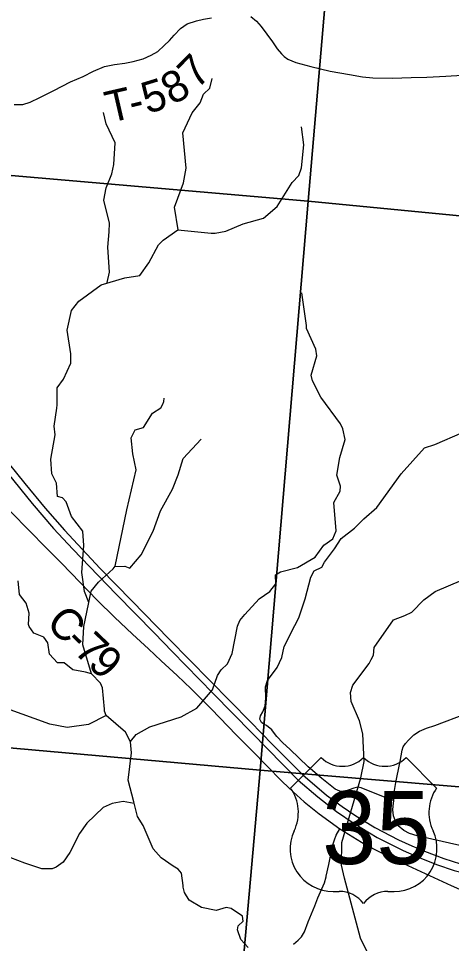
# Model space of a CAD drawing. Extents: x 1878108 to 2183446, y 146837 to 508383.
# Drawn here: x 1986290 to 1990420, y 321571 to 330394 of the extents above; entities that cross this region are included whole.
import ezdxf

# ---------------------------------------------------------------- set-up
doc = ezdxf.new("R2010")
doc.units = 0
for name, color, linetype in [('GM_X_County_Road', 7, 'Continuous'), ('GM_X_County_Road_Text', 7, 'Continuous'), ('GM_X_Minor_River', 7, 'Continuous'), ('GM_X_Section', 7, 'Continuous'), ('GM_X_Township_Road', 7, 'Continuous'), ('GM_X_Township_Road_Text', 7, 'Continuous'), ('GM_X_Township_ROW', 7, 'Continuous'), ('GM_X_US_Location', 7, 'Continuous'), ('GM_X_US_Route', 7, 'Continuous'), ('GM_X_US_Shield', 7, 'Continuous')]:
    doc.layers.add(name, color=color, linetype=linetype)

msp = doc.modelspace()

# ---------------------------------------------------------------- linework, layer by layer
at = {"layer": 'GM_X_County_Road'}
msp.add_lwpolyline([(1986205.7, 325698.3), (1986400.4, 325501.1), (1986545.4, 325353.6), (1986698.5, 325199.9), (1986879, 325015), (1987041.4, 324845.2), (1987206.4, 324685.2), (1987377.5, 324521.5), (1987528.8, 324381.4), (1987650.3, 324268.6), (1987802.8, 324125.9), (1987935.5, 323999.5), (1988127.7, 323808.5), (1988369.5, 323556.8), (1988525.7, 323401.8), (1988651, 323271.6), (1988809.7, 323111.6), (1988908.9, 323018.6), (1989015.5, 322923.1), (1989158.1, 322807.8), (1989356.5, 322664), (1989603.3, 322511.5), (1989838.9, 322391.2), (1990168.8, 322238.6), (1990416.8, 322125.8), (1990553.2, 322062.6)], dxfattribs=at)
at = {"layer": 'GM_X_Minor_River'}
for points in [[(1987811.4, 328376.8), (1987776.8, 328595), (1987862.4, 328825.5), (1987890.2, 328965.8), (1987857.9, 329304.1), (1987945.6, 329494.6), (1988021.4, 329588.8), (1988055.2, 329673), (1988115.1, 329729.2), (1988137, 329821.4)], [(1987136.3, 327874.8), (1987158.2, 327973), (1987141.9, 328211.3), (1987153.7, 328359.5), (1987157.6, 328441.6), (1987103.4, 328661.8), (1987125.3, 328780), (1987181.1, 328912.3), (1987199, 329002.5), (1987210.7, 329208.8), (1987124.6, 329388.8), (1987100.5, 329496.9)], [(1986960.5, 324823.6), (1986917.9, 324928.4), (1986893.7, 325108.6), (1986911.4, 325367), (1986903.2, 325505.2), (1986795.2, 325645.1), (1986743.1, 325783.2), (1986709.1, 325823.2), (1986661.1, 325835.1), (1986653, 325961.3), (1986609, 326051.3), (1986596.8, 326191.5), (1986638.5, 326421.9), (1986628.4, 326506), (1986654.2, 326678.3), (1986660.1, 326708.3), (1986660, 326872.5), (1986719.8, 326952.8), (1986787.6, 327107.1), (1986789.5, 327195.2), (1986753.2, 327421.5), (1986795, 327607.8), (1986864.8, 327698.1), (1987078.4, 327854.7), (1987304.1, 327921.2), (1987445.9, 327943.5), (1987533.6, 328063.9), (1987625.3, 328236.3), (1987671.2, 328280.4), (1987811, 328376.8), (1988128.7, 328345.4), (1988166.6, 328347.5), (1988268.5, 328365.7), (1988434.2, 328436.1), (1988627.9, 328488.5), (1988757.7, 328600.9), (1988901.3, 328829.5), (1988963.1, 328895.7), (1988989, 328967.9), (1989010.7, 329188.2), (1988990.6, 329360.4)], [(1987356.8, 323496.4), (1987410.9, 323565.5), (1987542.6, 323637.9), (1987840.2, 323732.6), (1987991.9, 323817), (1988141.6, 323989.5), (1988187.4, 324125.8), (1988223.3, 324182), (1988283.1, 324238.1), (1988329, 324338.4), (1988378.6, 324596.8), (1988400.5, 324653), (1988448.4, 324709.1), (1988586.1, 324859.6), (1988687.9, 324927.9), (1988745.8, 325002.1), (1988741.7, 325088.2), (1988789.6, 325116.3), (1988951.4, 325158.7), (1989119.1, 325255.1), (1989202.8, 325371.5), (1989288.7, 325431.7), (1989320.6, 325505.9), (1989298.3, 325776.2), (1989358.1, 325886.5), (1989360, 325934.5), (1989327.9, 326038.6), (1989355.7, 326206.9), (1989407.5, 326379.2), (1989383.4, 326479.3), (1989361.4, 326527.3), (1989173.3, 326781.3), (1989093.2, 326937.4), (1989081.1, 326991.4), (1989136.9, 327175.8), (1989126.8, 327239.8), (1989036.7, 327435.9), (1989036.7, 327466), (1988992.3, 327778.3)], [(1986986.5, 324143.4), (1986902.5, 324419.7), (1986912.3, 324596), (1986940.1, 324730.2), (1986983.8, 324930.5), (1987051.6, 325016.8), (1987193.3, 325143.2), (1987211.3, 325169.3), (1987322.5, 325708.3), (1987412, 326089), (1987379.9, 326243.1), (1987365.7, 326395.3), (1987403.6, 326471.5), (1987481.5, 326491.6), (1987567.2, 326630), (1987649.1, 326680.2), (1987667, 326714.3), (1987675, 326740.3), (1987680.9, 326772.4)], [(1987209.1, 325166.1), (1987303.2, 325171.5), (1987351.1, 325149.6), (1987458.9, 325278), (1987574.5, 325502.5), (1987644.2, 325698.9), (1987757.8, 325903.4), (1987813.6, 326041.7), (1987859.4, 326198), (1988033, 326382.6)], [(1986928.6, 324159.3), (1986808.6, 324181.2), (1986724.6, 324247.2), (1986690.6, 324249.1), (1986660.6, 324249.1), (1986586.6, 324331.2), (1986570.5, 324437.5), (1986530.5, 324493.6), (1986436.5, 324531.6), (1986390.5, 324595.7), (1986384.4, 324613.7), (1986390.3, 324722), (1986362.3, 324816.3), (1986298.2, 324898.4), (1986286.1, 325030.8)], [(1989642.8, 321441), (1989552.7, 321623), (1989398.2, 322195.5), (1989372.1, 322317.6), (1989373.9, 322534), (1989411.7, 322666.2), (1989555, 323151.1), (1989586.8, 323307.4), (1989574.5, 323571.7), (1989542.4, 323693.8), (1989462.2, 323878), (1989458.2, 323966), (1989478.1, 324034.2), (1989633.6, 324240.8), (1989655.6, 324280.9), (1989675.5, 324321), (1989681.4, 324393.1), (1989866.9, 324657.8), (1989974.8, 324698), (1990040.7, 324732.2), (1990156.4, 324848.6), (1990266.2, 324926.9), (1990517.8, 325035.5)], [(1988482.2, 321532.1), (1988412.1, 321610.2), (1988378.1, 321702.4), (1988386, 321738.6), (1988432, 321784.8), (1988425.9, 321832.9), (1988319.9, 321905), (1988269.9, 321914.9), (1988174, 321886.6), (1988034, 321914.5), (1987918, 321984.5), (1987874, 322056.6), (1987861.9, 322108.8), (1987859.9, 322124.8), (1987843.8, 322241.1), (1987813.8, 322281.2), (1987763.8, 322307.2), (1987651.8, 322387.2), (1987573.8, 322473.3), (1987479.6, 322695.8), (1987425.6, 322784), (1987389.5, 322922.4), (1987337.3, 323128.9), (1987369.1, 323389.8), (1987357, 323496.1), (1987308.9, 323586.2), (1987124.9, 323744.4), (1987110.8, 323786.5), (1987108.8, 323806.6), (1987092.6, 324009.1), (1987072.6, 324055.2), (1986986.6, 324143.3), (1986928.6, 324159.3)], [(1987124.5, 323745.3), (1986957.3, 323660.8), (1986755.5, 323630.3), (1986587.7, 323664), (1986174, 323813.5), (1985964.2, 323835.1), (1985830.4, 323812.8), (1985586.7, 323724.2), (1985476.9, 323665.9), (1985391.1, 323577.6)], [(1987394.4, 322906.2), (1987287.7, 322924.4), (1987183.9, 322906.2), (1987096, 322868), (1986940.4, 322717.5), (1986870.6, 322621.2), (1986780.9, 322438.8), (1986717, 322346.5), (1986649.2, 322300.3), (1986611.2, 322282.2), (1986513.3, 322284), (1986351.5, 322335.8), (1986215.6, 322387.6), (1985959.8, 322399.1), (1985792.1, 322356.7), (1985752.1, 322336.6), (1985712.2, 322306.5), (1985628.5, 322174.1), (1985568.7, 322029.8), (1985546.9, 321909.6), (1985540.9, 321885.6)]]:
    msp.add_lwpolyline(points, dxfattribs=at)
at = {"layer": 'GM_X_Section'}
for points in [[(1983585.4, 334441.1), (1989514.4, 334041.8), (1989054.1, 328652.5), (1983125.4, 329163.3), (1983580.5, 334383.2)], [(1989514.4, 334041.8), (1994849.8, 333517.5), (1994407.6, 328134.2), (1989054.1, 328652.5)], [(1983125.4, 329163.3), (1989054.1, 328652.5), (1988593.9, 323225.1), (1982663.7, 323751.9), (1983115.8, 329057.3)], [(1989054.1, 328652.5), (1994407.6, 328134.2), (1993909.3, 322780.8), (1988593.9, 323225.1)], [(1982663.7, 323751.9), (1988593.9, 323225.1), (1988118.6, 317849.3), (1982174.6, 318370.4), (1982176.8, 318392), (1982659.8, 323705.6)], [(1988593.9, 323225.1), (1993909.3, 322780.8), (1993424, 317385.2), (1988118.6, 317849.3)]]:
    msp.add_lwpolyline(points, close=True, dxfattribs=at)
at = {"layer": 'GM_X_Township_Road'}
for points in [[(1988506.8, 330411.4), (1988560, 330369.1), (1988606, 330317), (1988713.7, 330171.8), (1988758.5, 330104.1), (1988797.2, 330056.9), (1988825, 330030.3), (1988860.1, 330004.9), (1988935.1, 329973.4), (1989077.9, 329935.9), (1989263.1, 329892.3), (1989447, 329859.7), (1989572.8, 329836.7), (1989669.6, 329828.2), (1989856, 329825.8), (1990036.3, 329829.4), (1990186.3, 329834.2), (1990366.6, 329843.9), (1990522.7, 329854.8)], [(1986248.8, 329572.9), (1986332.3, 329574.1), (1986400.1, 329595.9), (1986494.5, 329639.4), (1986627.6, 329707.2), (1986784.9, 329789.5), (1986905.9, 329841.5), (1987006.3, 329889.9), (1987109.2, 329935.9), (1987204.8, 329955.2), (1987302.8, 329967.3), (1987382.6, 329983.1), (1987478.2, 330009.7), (1987556.9, 330042.4), (1987618.6, 330079.9), (1987679.1, 330136.8), (1987729.9, 330183.9), (1987774.6, 330234.1), (1987834, 330297.7), (1987898.6, 330342.5), (1987988.9, 330372.7), (1988055.4, 330388.4), (1988131.7, 330399.3)], [(1989864.5, 322882.4), (1989871.2, 322934.3), (1989874.3, 322986.8), (1989877.5, 323032), (1989889.7, 323106.2), (1989901, 323169), (1989929.9, 323307.9), (1989949.4, 323414), (1989959.7, 323447.9), (1989980.3, 323478.8), (1990009.1, 323511.8), (1990061.6, 323562.2), (1990115.2, 323595.2), (1990182.1, 323624), (1990262.4, 323650.7), (1990565, 323765)], [(1990972.3, 322402.3), (1990472.6, 322512.7), (1990094.4, 322599.5), (1990021.2, 322619.3), (1989964.2, 322650.3), (1989912.7, 322694.3), (1989887.6, 322738.7), (1989868.1, 322789.1), (1989859.9, 322845.7), (1989864.5, 322882.4)], [(1989225.2, 322213.8), (1989249.9, 322324.2), (1989288.3, 322511.5), (1989303.2, 322558.6), (1989319.3, 322605.7), (1989356.5, 322664)], [(1988912.9, 321565.2), (1988959, 321603.6), (1988988.8, 321636.2), (1989016.6, 321683.3), (1989053.1, 321776.4), (1989115.5, 321929.1), (1989145.7, 322008), (1989207.7, 322149.4), (1989223.9, 322207.6), (1989225.2, 322213.8)]]:
    msp.add_lwpolyline(points, dxfattribs=at)
at = {"layer": 'GM_X_Township_ROW'}
msp.add_lwpolyline([(1989871.2, 322934.3), (1989797.1, 322962), (1989627.2, 323026.9), (1989559.3, 323055.7), (1989526.3, 323061.9), (1989490.3, 323052.6), (1989399.7, 323020.7), (1989354.4, 323022.8), (1989310.1, 323042.3), (1989183.5, 323144.3), (1989053.8, 323257.5), (1988878.8, 323423.2), (1988812.9, 323486), (1988753.2, 323545.7), (1988730.6, 323573.5), (1988706.9, 323610.6), (1988656.1, 323651.7), (1988641, 323657.9), (1988608.1, 323678.5), (1988591.6, 323710.4), (1988598.8, 323743.4), (1988621.4, 323780.4), (1988642, 323838.1), (1988649.2, 323912.2), (1988647.2, 324020.3), (1988665.7, 324081), (1988758.4, 324203.5), (1988800.6, 324299.3), (1988824.2, 324404.3), (1988927.2, 324605), (1988965.3, 324677.1), (1989023.9, 324858.3), (1989079.5, 325064.2), (1989110.4, 325124.9), (1989183.5, 325162), (1989209.2, 325208.3), (1989304, 325337), (1989366.7, 325434.8), (1989494.4, 325533.6), (1989585, 325623.1), (1989707.5, 325729.2), (1989940.1, 326049.3), (1990161.5, 326297.4), (1990262.4, 326329.3), (1990526.9, 326443.6)], dxfattribs=at)
at = {"layer": 'GM_X_US_Route'}
for points in [[(1986125.1, 326238.3), (1986349.5, 325957.4), (1986543, 325723.1), (1986727.3, 325513.1), (1987067.5, 325147.7), (1987372, 324838.5), (1987728.1, 324472.9), (1988501.6, 323684), (1988713.1, 323467.7), (1989001.7, 323178.3), (1989228.8, 322985.1), (1989376.4, 322878.5), (1989496.7, 322796.7), (1989689.2, 322677.8), (1989913.3, 322561.1), (1990043.5, 322501.5), (1990162, 322450.4), (1990347.3, 322381.2), (1990504.8, 322331.6)], [(1986109.7, 326152.6), (1986190.1, 326052.2), (1986421.4, 325766.5), (1986624.8, 325530.9), (1986807.1, 325331.2), (1987048.7, 325081.1)], [(1987048.7, 325081.1), (1987055.1, 325074.6), (1987221.2, 324902.2), (1987585.8, 324531.4), (1987756.9, 324356.6), (1988146.3, 323956.1), (1988518.3, 323576.6), (1988958.5, 323130.2), (1989144.5, 322970.3), (1989323.1, 322830.1), (1989492.9, 322714.8), (1989712.4, 322583.4), (1989958, 322458.1), (1990110.5, 322392.4), (1990276.6, 322325.4), (1990446.5, 322267.2), (1990555.6, 322237.4), (1990684.6, 322203.9), (1990824.8, 322170.6), (1990885.5, 322159.3), (1990932.1, 322153), (1991082.6, 322127), (1991088.5, 322126.5)]]:
    msp.add_lwpolyline(points, dxfattribs=at)
at = {"layer": 'GM_X_US_Shield'}
for p, q in [((1989176, 323344.2), (1988886, 323054.2)), ((1990278.1, 323054.2), (1989988.1, 323344.2)), ((1989292, 322068), (1989350, 322068)), ((1989814.1, 322068), (1989872.1, 322068))]:
    msp.add_line(p, q, dxfattribs=at)
for centre, radius, start, end in [((1989379, 323551.3), 290, 225.573, 314.427), ((1989785.1, 323551.3), 290, 225.573, 314.427), ((1988553.3, 322821.3), 406.1, 334.54712, 35.00093), ((1990610.8, 322821.3), 406.1, 144.99907, 205.45288), ((1989287.5, 322474.1), 406.1, 154.83192, 270.63826), ((1989876.6, 322474.1), 406.1, 269.36174, 25.16808), ((1989350, 321778), 290, 36.8699, 90), ((1989814.1, 321778), 290, 90, 143.1301)]:
    msp.add_arc(centre, radius, start, end, dxfattribs=at)

# ---------------------------------------------------------------- texts
at = {"layer": 'GM_X_County_Road_Text'}
for s, rotation, p in [('C', 315.03555, (1986540.1, 324614.9)), ('-', 316.09009, (1986717.4, 324437.8)), ('7', 316.37508, (1986806.6, 324352)), ('9', 316.42951, (1986939.5, 324225.3))]:
    msp.add_text(s, height=300, rotation=rotation, dxfattribs=at).set_placement(p)
at = {"layer": 'GM_X_Township_Road_Text'}
for s, rotation, p in [('7', 45.59826, (1987992.1, 329710)), ('8', 29.36781, (1987757.8, 329563.1)), ('5', 17.14015, (1987517.2, 329481.2)), ('T', 13.02433, (1987156, 329396.2)), ('-', 13.28337, (1987376.1, 329447.1))]:
    msp.add_text(s, height=300, rotation=rotation, dxfattribs=at).set_placement(p)
at = {"layer": 'GM_X_US_Location'}
for s in ['/', '0']:
    msp.add_text(s, height=1, dxfattribs=at).set_placement((1989581.7, 322671.6))
msp.add_text('35', height=1, rotation=0.00001, dxfattribs=at).set_placement((1989375.3, 322464.6))
at = {"layer": 'GM_X_US_Shield'}
msp.add_text('35', height=696.1, dxfattribs=at).set_placement((1989185.8, 322329.1))

doc.saveas('drawing.dxf')
